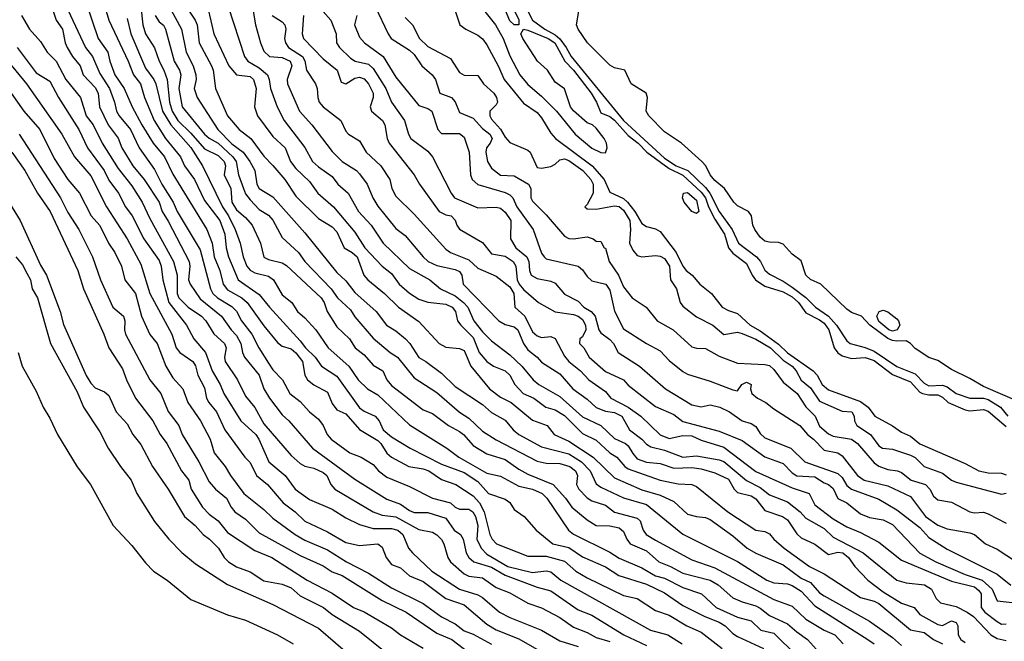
# Model space of a CAD drawing. Header units: metres. Extents: x -46681 to -43747, y -240911 to -237677.
# Tile 319 of 656: x -44749 to -44641, y -240374 to -240306. Entities that reach past the tile are written whole.
import ezdxf

# ---------------------------------------------------------------- set-up
doc = ezdxf.new("R2010")
doc.units = ezdxf.units.M
doc.layers.add('CONTOUR_INDEX', color=1, linetype='Continuous')
doc.layers.add('CONTOUR_INTER', color=3, linetype='Continuous')

msp = doc.modelspace()

# ---------------------------------------------------------------- linework, layer by layer
at = {"layer": 'CONTOUR_INDEX'}
for points, elevation in [([(-44741.63, -240304.02), (-44740.3, -240308.02), (-44739.21, -240309.52), (-44738.99, -240310.52), (-44738.44, -240312.02), (-44737.42, -240313.52), (-44736.57, -240315.52), (-44735.5, -240317.52), (-44734.23, -240319.52), (-44732.99, -240321.02), (-44732.1, -240322.92), (-44728.37, -240329.02), (-44727.78, -240330.52), (-44727.56, -240332.02), (-44726.93, -240333.52), (-44726.58, -240335.02), (-44726.1, -240335.63), (-44724.51, -240336.52), (-44723.92, -240337.02), (-44722.1, -240339.57), (-44720.6, -240341.42), (-44720.1, -240341.83), (-44719.1, -240342.13), (-44718.6, -240342.56), (-44717.84, -240343.52), (-44717.61, -240345.02), (-44717.29, -240345.52), (-44716.6, -240346.07), (-44715.1, -240346.87), (-44714.6, -240348.1), (-44714.1, -240348.83), (-44713.1, -240349.24), (-44711.6, -240350.98), (-44709.6, -240352.18), (-44709.24, -240352.52), (-44708.6, -240353.56), (-44708.08, -240354.02), (-44706.17, -240355.02), (-44704.6, -240355.3), (-44704, -240355.52), (-44702.6, -240356.47), (-44701.01, -240357.02), (-44699.1, -240358.26), (-44698.41, -240359.02), (-44697.92, -240360.02), (-44697.28, -240362.52), (-44697.02, -240363.02), (-44696.56, -240363.52), (-44693.1, -240364.89), (-44691.1, -240364.89), (-44689.1, -240365.43), (-44687.83, -240366.52), (-44686.6, -240367.28), (-44682.6, -240369.21), (-44681.1, -240369.53), (-44679.1, -240370.85), (-44677.6, -240371.36), (-44675.67, -240372.52), (-44674.1, -240373.22), (-44671.77, -240375.02)], 90), ([(-44732.73, -240304.02), (-44731.14, -240307.02), (-44730.61, -240309.52), (-44729.87, -240311.02), (-44729.57, -240312.02), (-44729.54, -240312.52), (-44729.76, -240313.52), (-44729.41, -240314.52), (-44727.16, -240318.02), (-44725.6, -240319.6), (-44724.35, -240320.52), (-44723.62, -240321.52), (-44723.08, -240322.52), (-44722.85, -240324.02), (-44722.61, -240324.52), (-44721.1, -240325.43), (-44717.6, -240329.37), (-44714.1, -240333.72), (-44713.1, -240334.65), (-44712.1, -240335.91), (-44709.77, -240338.02), (-44708.64, -240339.52), (-44707.6, -240340.12), (-44706.55, -240341.02), (-44706.06, -240341.52), (-44705.1, -240343.08), (-44704.3, -240343.52), (-44702.6, -240344.78), (-44701.1, -240346.24), (-44698.1, -240348.23), (-44697.1, -240349.12), (-44695.6, -240349.95), (-44694.71, -240351.02), (-44694.12, -240351.52), (-44691.6, -240352.88), (-44688.6, -240353.63), (-44687.23, -240354.52), (-44686.26, -240355.52), (-44685.6, -240356.94), (-44685.1, -240357.31), (-44682.6, -240358.49), (-44680.1, -240359.21), (-44676.1, -240362.48), (-44670.1, -240365.47), (-44666.88, -240367.52), (-44666.1, -240367.83), (-44664.6, -240367.91), (-44664.1, -240368.1), (-44663.1, -240368.74), (-44661.6, -240370.34), (-44655.79, -240374.02), (-44655.11, -240374.52)], 85), ([(-44721.19, -240305.52), (-44720.1, -240306.19), (-44719.8, -240306.52), (-44719.69, -240307.02), (-44719.83, -240308.02), (-44719.72, -240308.52), (-44719.38, -240309.02), (-44717.85, -240310.02), (-44717.6, -240310.47), (-44717.4, -240311.52), (-44716.42, -240313.02), (-44716.23, -240313.52), (-44716.18, -240314.52), (-44716.02, -240315.02), (-44715.58, -240315.52), (-44713.66, -240317.02), (-44713.1, -240318.2), (-44712.81, -240318.52), (-44711.6, -240319.27), (-44710.85, -240320.52), (-44709.27, -240322.02), (-44708.26, -240323.52), (-44708.05, -240324.52), (-44707.6, -240325.34), (-44705.6, -240327.32), (-44702.1, -240331.18), (-44701.6, -240331.55), (-44699.6, -240332.34), (-44698.6, -240333.24), (-44696.6, -240334.15), (-44695.1, -240335.32), (-44694.65, -240336.02), (-44694.55, -240337.52), (-44693.44, -240338.52), (-44692.6, -240340.26), (-44692.1, -240340.7), (-44691.6, -240340.88), (-44690.6, -240340.77), (-44690.1, -240340.99), (-44689.1, -240342.92), (-44688.6, -240343.52), (-44687.35, -240344.52), (-44686.41, -240345.52), (-44684.6, -240346.79), (-44684, -240347.52), (-44682.1, -240348.53), (-44680.72, -240349.52), (-44678.6, -240351.55), (-44677.6, -240351.95), (-44676.1, -240351.63), (-44675.1, -240351.66), (-44674.1, -240352.16), (-44671.6, -240352.9), (-44668.1, -240355.58), (-44664.1, -240357.37), (-44662.25, -240358.02), (-44661.6, -240359.23), (-44659.6, -240360.77), (-44658.1, -240361.68), (-44656.6, -240362.29), (-44654.6, -240363.33), (-44652.1, -240365.31), (-44646.6, -240367.63), (-44644.1, -240368.27), (-44643.6, -240368.64), (-44643.36, -240369.02), (-44643.35, -240370.52), (-44642.95, -240371.02), (-44641.6, -240372.05), (-44641.1, -240372.34), (-44640.6, -240372.3)], 80), ([(-44706.6, -240305.73), (-44705.76, -240306.52), (-44705, -240308.02), (-44704.1, -240308.92), (-44701.6, -240310.21), (-44700.6, -240311.78), (-44700.1, -240312.04), (-44698.6, -240312.1), (-44697.97, -240313.02), (-44696.86, -240314.02), (-44696.56, -240314.52), (-44696.46, -240315.02), (-44696.6, -240315.3), (-44697.3, -240316.02), (-44697.27, -240316.52), (-44697.1, -240316.87), (-44696.1, -240317.99), (-44695.6, -240318.88), (-44695.1, -240319.45), (-44693.1, -240320.29), (-44692.85, -240320.52), (-44692.1, -240322.18), (-44691.6, -240322.28), (-44690.6, -240322.07), (-44690.1, -240321.82), (-44689.6, -240321.35), (-44689.1, -240321.26), (-44688.6, -240321.44), (-44687.08, -240322.52), (-44686.2, -240323.52), (-44685.94, -240324.02), (-44685.95, -240325.02), (-44686.6, -240326.26), (-44686.85, -240326.52), (-44686.6, -240326.72), (-44685.6, -240326.79), (-44683.6, -240326.4), (-44683.1, -240326.48), (-44682.6, -240326.88), (-44681.93, -240328.02), (-44681.84, -240329.02), (-44681.94, -240330.52), (-44681.6, -240331.28), (-44681.1, -240331.88), (-44680.6, -240332), (-44679.1, -240331.85), (-44678.6, -240331.93), (-44678.1, -240332.2), (-44677.58, -240333.02), (-44677.46, -240334.52), (-44676.79, -240335.52), (-44676.38, -240337.02), (-44676.1, -240337.42), (-44674.6, -240338.59), (-44672.82, -240339.52), (-44671.6, -240340.54), (-44670.1, -240340.28), (-44669.6, -240340.43), (-44668.1, -240341.05), (-44666.49, -240342.02), (-44665.1, -240343.37), (-44664.1, -240344.02), (-44663.66, -240344.52), (-44663.1, -240345.54), (-44662.1, -240346.41), (-44661.1, -240347.85), (-44658.6, -240348.95), (-44657.56, -240349.02), (-44657.28, -240349.52), (-44657.27, -240350.02), (-44657, -240350.52), (-44655.49, -240351.52), (-44654.6, -240352.76), (-44654.19, -240353.02), (-44653.1, -240353.13), (-44651.1, -240353.81), (-44650.6, -240354.06), (-44649.6, -240355.04), (-44647.6, -240355.76), (-44646.6, -240356.52), (-44646.1, -240356.74), (-44641.1, -240358.07), (-44640.6, -240357.98)], 75), ([(-44751, -240309.52), (-44748.17, -240313.02), (-44744.29, -240318.52), (-44742.87, -240321.02), (-44741.1, -240323.11), (-44739.38, -240326.52), (-44737.1, -240330.04), (-44735.6, -240332.82), (-44734.6, -240336.02), (-44732.19, -240340.52), (-44731.71, -240342.02), (-44731.32, -240342.52), (-44729.9, -240343.52), (-44729.6, -240343.97), (-44729.33, -240345.02), (-44728.6, -240346.41), (-44728.39, -240347.52), (-44728.14, -240348.02), (-44727.3, -240349.02), (-44726.39, -240351.02), (-44724.2, -240354.02), (-44723.6, -240354.58), (-44722.91, -240356.02), (-44721.68, -240357.02), (-44719.98, -240359.02), (-44718.67, -240360.02), (-44717.6, -240361.03), (-44715.1, -240362.21), (-44713.1, -240363.38), (-44711.6, -240363.73), (-44709.57, -240363.52), (-44709.1, -240363.89), (-44708.66, -240365.02), (-44708.1, -240365.79), (-44707.1, -240366.17), (-44706.1, -240367.03), (-44704.6, -240367.66), (-44702.13, -240369.52), (-44700.1, -240370.22), (-44697.6, -240372.34), (-44696.6, -240372.99), (-44694.1, -240373.96), (-44691.1, -240375.68)], 95), ([(-44749.32, -240332.02), (-44748.6, -240332.9), (-44748.1, -240333.81), (-44747.72, -240334.52), (-44747.52, -240335.52), (-44746.94, -240336.52), (-44745.5, -240341.52), (-44742.6, -240346.85), (-44741.88, -240348.52), (-44740.1, -240351.24), (-44739.18, -240353.02), (-44737.84, -240355.02), (-44736.66, -240356.52), (-44736.04, -240358.02), (-44734.1, -240361.08), (-44732.54, -240363.02), (-44731.1, -240364.5), (-44729.6, -240365.73), (-44726.1, -240368), (-44721.1, -240370.2), (-44716.1, -240372.81), (-44712.35, -240376.02)], 100)]:
    msp.add_lwpolyline(points, dxfattribs=dict(at, elevation=elevation))
at = {"layer": 'CONTOUR_INTER'}
for points, elevation in [([(-44745.57, -240304.02), (-44744.9, -240306.02), (-44744.19, -240307.02), (-44743.92, -240308.52), (-44743.67, -240309.02), (-44743.1, -240310.01), (-44742.26, -240311.02), (-44741.92, -240312.02), (-44740.6, -240313.42), (-44740.28, -240314.02), (-44740.13, -240315.52), (-44739.2, -240317.52), (-44738.1, -240318.99), (-44737.68, -240320.02), (-44736.49, -240322.02), (-44735.22, -240323.52), (-44733.58, -240326.02), (-44733.26, -240327.02), (-44732.6, -240328.09), (-44730.31, -240332.52), (-44730.23, -240333.02), (-44730.35, -240334.52), (-44730.2, -240335.02), (-44729.1, -240336.63), (-44726.75, -240338.52), (-44725.68, -240340.02), (-44725.1, -240340.64), (-44724.62, -240341.52), (-44724.43, -240342.52), (-44724.21, -240343.02), (-44722.61, -240345.02), (-44722.1, -240346.52), (-44721.46, -240347.52), (-44720.1, -240349.38), (-44719.36, -240350.02), (-44716.77, -240353.02), (-44712.1, -240356.44), (-44708.6, -240358.63), (-44707.1, -240359.17), (-44706.1, -240359.88), (-44705.6, -240360.08), (-44704.1, -240360.1), (-44702.1, -240360.71), (-44701.19, -240362.02), (-44700.5, -240362.52), (-44700.21, -240363.02), (-44699.89, -240364.52), (-44699.6, -240365.02), (-44699.04, -240365.52), (-44697.1, -240366.09), (-44695.6, -240366.96), (-44692.1, -240368.29), (-44690.6, -240368.71), (-44687.6, -240370.77), (-44686.1, -240371.38), (-44682.58, -240373.52), (-44680.1, -240374.69)], 92), ([(-44739.69, -240304.02), (-44739.13, -240306.02), (-44736.98, -240310.52), (-44736.39, -240312.02), (-44735.64, -240313.02), (-44735.21, -240314.52), (-44734.13, -240317.02), (-44732.91, -240319.02), (-44731.26, -240321.02), (-44730.79, -240322.02), (-44729.71, -240323.52), (-44728.6, -240325.83), (-44726.93, -240328.02), (-44726.38, -240329.52), (-44726.23, -240331.02), (-44725.97, -240332.02), (-44724.93, -240334.52), (-44722.6, -240336.13), (-44721.49, -240337.52), (-44718.1, -240341.23), (-44717.52, -240342.02), (-44716.48, -240343.02), (-44715.76, -240344.02), (-44714.1, -240345.11), (-44711.6, -240348.58), (-44711.1, -240348.95), (-44709.87, -240349.52), (-44709.43, -240350.02), (-44708.98, -240351.02), (-44708.1, -240351.77), (-44706.05, -240353.02), (-44702.6, -240354.77), (-44700.1, -240355.71), (-44698.6, -240356.67), (-44697.42, -240358.02), (-44695.6, -240358.63), (-44695.1, -240358.99), (-44694.6, -240359.76), (-44693.53, -240360.52), (-44692.2, -240362.02), (-44690.37, -240363.52), (-44688.6, -240363.95), (-44687.1, -240364.94), (-44684.6, -240366.07), (-44683.11, -240367.02), (-44680.1, -240367.97), (-44678.1, -240368.93), (-44676.1, -240370.31), (-44673.7, -240371.52), (-44672.1, -240372.13), (-44671.45, -240372.52), (-44670.6, -240373.37), (-44670.1, -240373.7), (-44667.25, -240375.02)], 89), ([(-44728.38, -240304.02), (-44727.6, -240307.53), (-44725.93, -240311.02), (-44725.1, -240312.02), (-44723.6, -240312.22), (-44723.24, -240312.52), (-44722.95, -240313.52), (-44723.11, -240315.52), (-44722.78, -240316.52), (-44721.1, -240318.8), (-44719.76, -240320.02), (-44719.18, -240321.52), (-44718.6, -240322.32), (-44717.1, -240323.73), (-44716.17, -240325.02), (-44714.44, -240326.52), (-44712.1, -240329.3), (-44711, -240331.02), (-44709.09, -240333.02), (-44708.1, -240333.84), (-44707.23, -240335.02), (-44706.1, -240336.01), (-44705.1, -240336.64), (-44704.1, -240336.97), (-44702.1, -240337.21), (-44701.43, -240337.52), (-44701.06, -240338.02), (-44700.83, -240339.02), (-44700.48, -240339.52), (-44699.1, -240340.88), (-44698.45, -240342.52), (-44697.6, -240343.5), (-44696.89, -240344.02), (-44695.6, -240344.54), (-44695.08, -240345.02), (-44694.54, -240346.02), (-44693.63, -240347.02), (-44692.44, -240347.52), (-44691.14, -240348.52), (-44690.1, -240348.82), (-44689.1, -240349.44), (-44687.1, -240351.4), (-44685.6, -240352.16), (-44684.1, -240353.52), (-44683.34, -240354.02), (-44682.48, -240355.02), (-44682.1, -240355.3), (-44678.6, -240356.55), (-44676.6, -240356.95), (-44675.1, -240357.02), (-44674.6, -240357.25), (-44671.15, -240360.02), (-44668.1, -240362.02), (-44667.1, -240362.19), (-44666.6, -240362.43), (-44666.12, -240363.02), (-44664.96, -240364.02), (-44662.19, -240366.02), (-44660.6, -240366.81), (-44656.6, -240369.43), (-44655.1, -240369.81), (-44654.6, -240370.09), (-44651.1, -240372.96), (-44649.6, -240373.28), (-44648.6, -240374.04), (-44647.6, -240374.51)], 83), ([(-44743.6, -240304.89), (-44741.69, -240309.02), (-44740.92, -240310.02), (-44740.1, -240311.87), (-44739.04, -240313.52), (-44738.49, -240315.02), (-44738.26, -240316.02), (-44737.98, -240316.52), (-44736.72, -240318.02), (-44735.78, -240320.02), (-44734.1, -240322.42), (-44733.3, -240324.02), (-44732.05, -240326.02), (-44731.6, -240327.03), (-44729.1, -240331.23), (-44727.97, -240335.52), (-44727.69, -240336.02), (-44727.19, -240336.52), (-44725.6, -240337.45), (-44725.1, -240337.99), (-44724.55, -240339.02), (-44723.4, -240340.52), (-44722.66, -240342.02), (-44721.6, -240343.69), (-44721.1, -240344.41), (-44720.06, -240345.52), (-44719.23, -240347.02), (-44718.1, -240347.91), (-44717.1, -240349.02), (-44716.1, -240349.84), (-44715.58, -240350.52), (-44715.14, -240351.52), (-44714.72, -240352.02), (-44712.65, -240353.52), (-44711.42, -240354.02), (-44710.1, -240354.8), (-44709.51, -240355.52), (-44708.6, -240356.21), (-44706.1, -240357.24), (-44703.6, -240358.51), (-44701.6, -240359.02), (-44701.1, -240359.51), (-44700.6, -240359.73), (-44699.6, -240359.72), (-44699.16, -240360.02), (-44698.87, -240360.52), (-44698.62, -240361.52), (-44698.72, -240363.02), (-44698.25, -240364.02), (-44697.6, -240364.67), (-44695.3, -240366.02), (-44692.6, -240366.68), (-44691.1, -240366.49), (-44690.6, -240366.61), (-44689.49, -240367.52), (-44679.64, -240373.02), (-44677.73, -240373.52), (-44676.19, -240374.52)], 91), ([(-44735.59, -240304.52), (-44735.38, -240306.52), (-44735.1, -240307.52), (-44734.1, -240309.06), (-44733.6, -240310.52), (-44733.06, -240311.52), (-44732.71, -240312.52), (-44732.46, -240315.02), (-44732.17, -240316.02), (-44731.53, -240317.02), (-44730.1, -240318.41), (-44728.6, -240320.15), (-44727.1, -240320.88), (-44726.45, -240321.52), (-44726.32, -240322.02), (-44726.45, -240323.02), (-44725.72, -240324.52), (-44725.62, -240326.02), (-44725.1, -240326.86), (-44724.1, -240327.69), (-44723.38, -240328.52), (-44722.47, -240330.52), (-44722.1, -240332.05), (-44721.6, -240332.3), (-44720.1, -240332.68), (-44719.6, -240332.95), (-44715.79, -240336.52), (-44715.48, -240337.02), (-44715.16, -240338.02), (-44714.1, -240339.68), (-44712.71, -240341.02), (-44712.08, -240342.02), (-44711.1, -240342.79), (-44710.1, -240343.91), (-44709.03, -240344.52), (-44708.61, -240345.52), (-44708.1, -240346.15), (-44704.6, -240348.83), (-44703.6, -240349.22), (-44701.84, -240350.52), (-44700.6, -240351.21), (-44700.17, -240351.52), (-44699.1, -240352.73), (-44697.6, -240353.64), (-44695.6, -240354.28), (-44694.1, -240355.34), (-44693.1, -240355.88), (-44690.35, -240357.02), (-44688.98, -240358.52), (-44688.29, -240359.52), (-44686.6, -240360.9), (-44685.6, -240361.52), (-44684.1, -240361.55), (-44683.1, -240361.77), (-44682.6, -240362.17), (-44682.23, -240363.02), (-44681.87, -240363.52), (-44680.1, -240364.3), (-44678.75, -240365.52), (-44677.44, -240366.02), (-44676.1, -240366.76), (-44673.1, -240367.53), (-44672.21, -240368.02), (-44670.6, -240369.47), (-44669.6, -240369.91), (-44668.1, -240370.33), (-44667.6, -240370.58), (-44666.6, -240371.42), (-44664.6, -240372.3), (-44663.6, -240373.2), (-44662.42, -240374.02), (-44661.1, -240375.51)], 87), ([(-44730.31, -240305.02), (-44729.62, -240306.02), (-44729.43, -240306.52), (-44729.19, -240308.52), (-44727.85, -240311.02), (-44727.67, -240311.52), (-44727.39, -240313.52), (-44726.1, -240316.54), (-44724.79, -240318.02), (-44723.54, -240319.02), (-44722.1, -240320.97), (-44721.1, -240321.96), (-44719.8, -240323.52), (-44718.6, -240325.34), (-44716.1, -240327.81), (-44714.6, -240328.72), (-44714.1, -240329.25), (-44713.28, -240331.02), (-44712.39, -240331.52), (-44711.85, -240332.02), (-44711.12, -240334.02), (-44710.68, -240334.52), (-44708.86, -240336.02), (-44707.33, -240337.52), (-44705.1, -240339.12), (-44702.85, -240341.52), (-44702.1, -240341.92), (-44700.6, -240342.09), (-44700.1, -240342.29), (-44699.38, -240344.02), (-44697.34, -240346.52), (-44696.1, -240347.41), (-44694.94, -240348.02), (-44692.6, -240349.94), (-44691.01, -240350.52), (-44690.21, -240351.52), (-44688.6, -240352.26), (-44685.95, -240354.02), (-44683.6, -240356.29), (-44680.6, -240357.61), (-44678.6, -240358.19), (-44677.1, -240358.88), (-44675.6, -240360.27), (-44674.6, -240360.54), (-44673.6, -240360.63), (-44673.1, -240360.85), (-44670.6, -240362.64), (-44669.04, -240364.02), (-44668.1, -240364.56), (-44665.1, -240365.82), (-44663.1, -240367.31), (-44662.1, -240367.77), (-44661.1, -240368.9), (-44660.6, -240369.26), (-44655.6, -240372.04), (-44653.1, -240373.82), (-44652.1, -240374.68)], 84), ([(-44726, -240304.52), (-44724.21, -240310.02), (-44723.86, -240310.52), (-44722.6, -240311.26), (-44721.69, -240312.02), (-44721.5, -240312.52), (-44721.37, -240313.52), (-44720.62, -240315.52), (-44719.87, -240317.02), (-44717.6, -240320), (-44716.74, -240321.52), (-44716.1, -240322.14), (-44714.6, -240323.19), (-44713.99, -240324.02), (-44712.84, -240325.02), (-44711.71, -240327.02), (-44710.32, -240328.52), (-44709, -240330.52), (-44706.1, -240333.29), (-44703.86, -240334.52), (-44702.71, -240335.52), (-44701.1, -240336.3), (-44700.19, -240337.02), (-44699.71, -240337.52), (-44699.03, -240339.02), (-44698.1, -240340.25), (-44697.1, -240341.24), (-44695.1, -240342.77), (-44693.78, -240344.02), (-44692.54, -240345.52), (-44691.92, -240346.02), (-44689.6, -240347.36), (-44687.1, -240349.6), (-44685.1, -240350.53), (-44683.6, -240351.97), (-44682.4, -240352.52), (-44682.1, -240352.75), (-44681.6, -240353.61), (-44681.1, -240354.18), (-44680.1, -240354.55), (-44678.6, -240354.69), (-44677.1, -240355.21), (-44675.1, -240355.15), (-44674.1, -240355.28), (-44672.6, -240355.73), (-44671.1, -240356.42), (-44670.46, -240357.52), (-44670.1, -240357.89), (-44668.6, -240358.25), (-44668.1, -240358.58), (-44667.1, -240359.87), (-44665.15, -240360.52), (-44664.6, -240360.89), (-44663.6, -240362.42), (-44663.1, -240362.86), (-44661.6, -240363.55), (-44660.1, -240364.71), (-44659.1, -240364.45), (-44658.52, -240364.52), (-44657.92, -240365.02), (-44657.23, -240366.02), (-44655.8, -240367.52), (-44654.1, -240368.81), (-44652.1, -240370.03), (-44650.7, -240370.52), (-44650.1, -240371.28), (-44648.1, -240372.4), (-44647.6, -240372.51), (-44646.6, -240372), (-44646.1, -240372.17), (-44645.91, -240372.52), (-44645.86, -240373.52), (-44645.58, -240374.02), (-44645.1, -240374.37)], 82), ([(-44723.27, -240305.02), (-44723, -240306.52), (-44722.47, -240308.52), (-44722.1, -240309.41), (-44721.48, -240310.02), (-44720.1, -240310.12), (-44719.21, -240310.52), (-44719.04, -240311.02), (-44719.53, -240312.52), (-44719.5, -240313.02), (-44718.17, -240316.02), (-44716.83, -240317.52), (-44714.6, -240320.45), (-44713.5, -240321.52), (-44711.92, -240322.52), (-44711.6, -240322.9), (-44710.76, -240324.02), (-44710.14, -240325.52), (-44709.6, -240326.45), (-44707.6, -240328.91), (-44706.6, -240329.66), (-44704.61, -240332.02), (-44704.05, -240332.52), (-44703.1, -240332.97), (-44701.1, -240333.39), (-44700.6, -240333.63), (-44700.36, -240334.02), (-44700.2, -240335.02), (-44696.31, -240339.02), (-44695.6, -240339.44), (-44694.6, -240339.71), (-44694.2, -240340.02), (-44693.58, -240341.52), (-44693.1, -240342.23), (-44692.09, -240343.02), (-44691.6, -240343.57), (-44689.6, -240344.87), (-44688.18, -240346.52), (-44686.6, -240347.65), (-44685.6, -240348.54), (-44684.6, -240348.95), (-44683.6, -240349.1), (-44682.8, -240349.52), (-44681.94, -240351.02), (-44680.6, -240352.02), (-44680.1, -240352.58), (-44679.6, -240352.86), (-44678.1, -240353.24), (-44676.1, -240354.02), (-44674.6, -240353.85), (-44672.1, -240354.3), (-44671.6, -240354.5), (-44669.1, -240356.59), (-44667.6, -240357.35), (-44666.6, -240358.14), (-44664.6, -240358.9), (-44663.23, -240360.02), (-44662.6, -240360.7), (-44660.6, -240361.86), (-44659.6, -240362.79), (-44656.29, -240364.52), (-44652.6, -240367.51), (-44651.6, -240367.81), (-44649.56, -240368.02), (-44648.8, -240368.52), (-44648.28, -240369.52), (-44647.8, -240370.02), (-44646.1, -240370.4), (-44644.89, -240371.02), (-44644.2, -240371.52), (-44642.29, -240373.52), (-44641.6, -240373.94), (-44640.6, -240374.16)], 81), ([(-44715.6, -240305.05), (-44714.76, -240306.02), (-44714.15, -240307.52), (-44714.11, -240308.52), (-44713.79, -240309.02), (-44712.6, -240310.2), (-44712.06, -240310.52), (-44710.6, -240310.86), (-44710.1, -240311.34), (-44708.69, -240313.52), (-44708.08, -240315.02), (-44706.64, -240317.02), (-44706.22, -240318.52), (-44705.96, -240319.02), (-44704.1, -240320.41), (-44703.59, -240321.02), (-44701.55, -240325.02), (-44701.16, -240325.52), (-44698.6, -240326.63), (-44696.6, -240326.55), (-44696.1, -240326.66), (-44695.6, -240327.1), (-44694.97, -240328.02), (-44695.02, -240330.02), (-44694.44, -240331.02), (-44693.24, -240332.02), (-44693.01, -240332.52), (-44692.95, -240333.52), (-44692.76, -240334.02), (-44692.1, -240334.39), (-44690.6, -240334.67), (-44690.1, -240334.9), (-44689.1, -240336.12), (-44687.6, -240336.86), (-44686.96, -240337.52), (-44686.18, -240338.02), (-44685.73, -240338.52), (-44685.31, -240340.02), (-44685.1, -240340.37), (-44684.1, -240341.08), (-44683.7, -240341.52), (-44683.21, -240342.52), (-44680.86, -240344.02), (-44678.01, -240346.52), (-44675.1, -240348.28), (-44674.1, -240348.47), (-44673.1, -240348.27), (-44672.04, -240348.52), (-44670.99, -240349.02), (-44669.6, -240350.02), (-44668.6, -240350.32), (-44668.1, -240350.65), (-44667.6, -240351.4), (-44667.1, -240351.9), (-44664.23, -240353.02), (-44662.69, -240354.52), (-44659.1, -240355.8), (-44658.6, -240356.26), (-44658.1, -240357.12), (-44657.6, -240357.51), (-44654.6, -240358.63), (-44652.6, -240359.79), (-44650.1, -240361.72), (-44649.1, -240362.84), (-44647.1, -240364.12), (-44641.6, -240366.86), (-44640.1, -240368.08)], 78), ([(-44709.86, -240304.52), (-44708.46, -240307.52), (-44708.11, -240308.02), (-44706.1, -240309.31), (-44705.6, -240309.8), (-44704.77, -240311.02), (-44703.63, -240312.02), (-44703.25, -240312.52), (-44702.76, -240314.02), (-44701.51, -240314.52), (-44701.1, -240315), (-44700.6, -240316.14), (-44699.1, -240316.77), (-44698.1, -240317.92), (-44697.28, -240318.52), (-44697.03, -240319.02), (-44697.24, -240319.52), (-44697.65, -240320.02), (-44697.72, -240320.52), (-44697.54, -240321.52), (-44697.1, -240322.26), (-44696.1, -240323.05), (-44694.6, -240323.1), (-44693.05, -240324.02), (-44692.8, -240324.52), (-44692.78, -240325.52), (-44692.6, -240325.91), (-44691.1, -240327.41), (-44689.1, -240329.74), (-44688.6, -240329.98), (-44688.1, -240330.02), (-44686.6, -240329.82), (-44685.94, -240330.02), (-44685.6, -240330.27), (-44685.1, -240330.31), (-44684.72, -240331.02), (-44684.6, -240331.05), (-44684.2, -240332.52), (-44683.18, -240334.02), (-44682.6, -240335.3), (-44681.66, -240336.52), (-44680.13, -240337.52), (-44678.92, -240339.02), (-44677.17, -240340.02), (-44675.1, -240341.88), (-44674.6, -240342.04), (-44673.6, -240342.07), (-44672.1, -240342.92), (-44670.1, -240343.7), (-44667.1, -240343.84), (-44666.6, -240343.96), (-44666.1, -240344.38), (-44665.1, -240345.79), (-44663.55, -240347.02), (-44662.6, -240348.5), (-44661.56, -240349.52), (-44661.1, -240350.6), (-44660.1, -240351.46), (-44659.6, -240351.71), (-44657.6, -240352.04), (-44656.93, -240352.52), (-44655.1, -240354.63), (-44654.6, -240355.01), (-44653.6, -240355.36), (-44652.55, -240355.52), (-44652.1, -240355.7), (-44651.04, -240356.52), (-44649.46, -240357.02), (-44648.99, -240357.52), (-44648.6, -240358.31), (-44648.1, -240358.71), (-44646.6, -240358.96), (-44644.6, -240360.01), (-44644.1, -240360.13), (-44643.1, -240360.07), (-44642.6, -240360.22), (-44640.6, -240361.25)], 76), ([(-44701.1, -240304.98), (-44700.57, -240306.52), (-44699.93, -240307.02), (-44698.6, -240307.66), (-44698.1, -240308.05), (-44697.6, -240308.74), (-44696.38, -240311.02), (-44695.72, -240312.52), (-44693.6, -240315.14), (-44692.1, -240316.15), (-44691.6, -240316.76), (-44690.6, -240318.43), (-44690.08, -240319.02), (-44686.04, -240322.02), (-44684.74, -240323.52), (-44684.1, -240324.9), (-44682.6, -240325.6), (-44682.17, -240326.02), (-44681.37, -240327.02), (-44680.6, -240328.35), (-44680.1, -240328.68), (-44679.1, -240328.93), (-44678.6, -240329.21), (-44676.84, -240331.52), (-44676.1, -240333.02), (-44675.72, -240333.52), (-44675.09, -240334.02), (-44674.24, -240335.02), (-44672.96, -240336.02), (-44671.79, -240337.52), (-44671.1, -240337.92), (-44670.1, -240338.25), (-44668.71, -240339.52), (-44667.6, -240340.13), (-44665.6, -240341.6), (-44664.6, -240342.57), (-44661.81, -240344.52), (-44661.35, -240345.02), (-44660.81, -240346.02), (-44660.1, -240346.63), (-44656.6, -240347.88), (-44655.75, -240348.52), (-44655.03, -240349.52), (-44653.1, -240350.56), (-44652.1, -240351.27), (-44651.1, -240351.72), (-44650.1, -240352.55), (-44645.1, -240354.7), (-44643.6, -240355.5), (-44642.6, -240355.74), (-44641.1, -240355.77), (-44640.6, -240355.95)], 74), ([(-44698.28, -240304.52), (-44696.67, -240306.52), (-44695.81, -240308.02), (-44695.1, -240309.95), (-44694, -240312.02), (-44693.1, -240313.08), (-44691.6, -240314.36), (-44689.96, -240316.02), (-44687.91, -240318.52), (-44686.1, -240320.07), (-44685.1, -240320.54), (-44684.6, -240320.58), (-44684.39, -240320.02), (-44684.47, -240319.52), (-44684.72, -240319.02), (-44685.6, -240317.87), (-44686, -240317.52), (-44686.6, -240317.3), (-44688.1, -240315.98), (-44688.44, -240315.52), (-44689.1, -240313.55), (-44690.1, -240312.84), (-44690.94, -240311.52), (-44692.07, -240310.52), (-44693.68, -240308.02), (-44693.89, -240307.52), (-44693.6, -240307.02), (-44693.1, -240307.13), (-44690.88, -240308.02), (-44690.17, -240308.52), (-44689.07, -240310.52), (-44688.1, -240311.49), (-44686.17, -240314.02), (-44685.56, -240315.02), (-44685.1, -240316.19), (-44684.1, -240316.61), (-44683.6, -240316.98), (-44682.1, -240318.7), (-44681, -240319.52), (-44680.06, -240320.52), (-44677.6, -240322.32), (-44676.1, -240323.05), (-44674.1, -240324.92), (-44673.61, -240325.52), (-44673.27, -240326.52), (-44672.6, -240327.86), (-44671.54, -240329.52), (-44671.07, -240331.02), (-44670.6, -240331.59), (-44669.1, -240332.74), (-44668.5, -240334.02), (-44668.12, -240334.52), (-44667.1, -240335.24), (-44665.1, -240335.87), (-44664.1, -240336.39), (-44663.4, -240337.02), (-44662.6, -240338.16), (-44661.1, -240338.92), (-44660.6, -240339.31), (-44660.08, -240340.02), (-44659.5, -240342.02), (-44659.1, -240342.54), (-44658.6, -240342.89), (-44657.6, -240343.19), (-44656.1, -240343.08), (-44655.1, -240343.38), (-44653.1, -240344.94), (-44651.1, -240345.73), (-44650.1, -240346.86), (-44649.78, -240347.02), (-44649.1, -240347.18), (-44648.1, -240347.16), (-44647.6, -240347.41), (-44646.96, -240348.02), (-44645.1, -240348.83), (-44644.6, -240348.91), (-44643.1, -240348.77), (-44642.6, -240348.97), (-44640.6, -240350.66)], 73), ([(-44695.76, -240304.52), (-44695.1, -240304.24), (-44694.83, -240304.52), (-44694.1, -240305.95), (-44694.1, -240306.53), (-44694.6, -240306.54), (-44695.1, -240306.07), (-44695.76, -240304.52)], 73), ([(-44693.11, -240305.02), (-44692.61, -240306.02), (-44691.24, -240307.02), (-44690.1, -240307.62), (-44689.6, -240308.08), (-44688.89, -240309.02), (-44688.37, -240310.02), (-44682.6, -240317.03), (-44678.1, -240321.16), (-44676.82, -240322.02), (-44675.54, -240322.52), (-44673.6, -240324.41), (-44673.14, -240325.02), (-44672.1, -240327.03), (-44670.67, -240329.02), (-44670, -240330.52), (-44668.01, -240332.02), (-44667.58, -240332.52), (-44667.1, -240333.46), (-44666.6, -240333.93), (-44665.1, -240334.68), (-44664.1, -240335.34), (-44662.6, -240336.49), (-44661.53, -240337.52), (-44660.1, -240338.54), (-44659.23, -240339.52), (-44658.1, -240341.22), (-44657.73, -240341.52), (-44656.1, -240341.96), (-44655.1, -240342.38), (-44652.6, -240344.06), (-44650.6, -240344.87), (-44649.6, -240345.89), (-44649.1, -240346.16), (-44647.6, -240346.09), (-44647.1, -240346.27), (-44646.1, -240347.03), (-44644.6, -240347.53), (-44643.1, -240347.54), (-44642.6, -240347.68), (-44641.21, -240348.52), (-44640.44, -240349.52)], 72), ([(-44639.1, -240347.98), (-44643.1, -240346.26), (-44644.6, -240345.36), (-44646.6, -240344.37), (-44648.1, -240343.4), (-44649.1, -240343.08), (-44650.6, -240342.07), (-44651.1, -240341.53), (-44651.6, -240341.22), (-44652.6, -240341.28), (-44653.1, -240341.21), (-44653.6, -240340.96), (-44655.58, -240339.52), (-44656.5, -240338.52), (-44657.6, -240338.13), (-44658.1, -240337.74), (-44660.95, -240335.02), (-44662.1, -240334.49), (-44662.59, -240334.02), (-44663.1, -240332.43), (-44664.1, -240331.71), (-44665.1, -240330.63), (-44665.6, -240330.43), (-44666.6, -240330.41), (-44667.1, -240330.28), (-44667.6, -240329.86), (-44668.2, -240329.02), (-44668.42, -240328.52), (-44668.57, -240327.52), (-44668.88, -240327.02), (-44670.1, -240326.39), (-44670.51, -240326.02), (-44671.54, -240324.52), (-44672.6, -240323.61), (-44673.09, -240323.02), (-44673.58, -240322.02), (-44674, -240321.52), (-44676.24, -240319.52), (-44678.1, -240318.29), (-44679.84, -240316.52), (-44680.13, -240316.02), (-44679.98, -240314.52), (-44680.13, -240314.02), (-44681.79, -240313.02), (-44682.46, -240311.52), (-44683.6, -240311.25), (-44684.1, -240310.97), (-44686.56, -240308.52), (-44687.58, -240307.02), (-44687.79, -240306.52), (-44687.52, -240305.02)], 72), ([(-44748.7, -240305.52), (-44747.82, -240307.02), (-44746.6, -240308.37), (-44745.88, -240309.52), (-44744.9, -240310.52), (-44743.85, -240312.52), (-44742.22, -240314.52), (-44741.6, -240316.52), (-44740.85, -240317.52), (-44739.84, -240319.52), (-44738.1, -240322.31), (-44736.6, -240324.21), (-44735.44, -240326.02), (-44734.6, -240327.81), (-44732.01, -240332.52), (-44731.63, -240334.02), (-44731.61, -240336.02), (-44731.43, -240336.52), (-44730.4, -240337.52), (-44728.95, -240338.52), (-44728.47, -240339.02), (-44727.6, -240340.46), (-44726.43, -240341.52), (-44726.25, -240342.02), (-44726.41, -240343.02), (-44726.33, -240343.52), (-44725, -240345.52), (-44724.1, -240347.31), (-44723.1, -240348.57), (-44722.1, -240350.34), (-44719.1, -240353.83), (-44718.1, -240354.72), (-44717.6, -240355), (-44716.6, -240355.23), (-44715.6, -240355.7), (-44715.18, -240356.02), (-44714.74, -240357.02), (-44714.32, -240357.52), (-44710.1, -240360), (-44709.1, -240360.39), (-44707.6, -240360.58), (-44705.1, -240361.94), (-44703.6, -240362.25), (-44703.1, -240362.55), (-44702.6, -240363.06), (-44702.34, -240363.52), (-44701.89, -240365.02), (-44701.6, -240365.49), (-44700.1, -240366.82), (-44699.6, -240367.08), (-44698.1, -240367.27), (-44696.6, -240368.32), (-44695.1, -240368.93), (-44693.1, -240370.04), (-44691.6, -240370.55), (-44689.6, -240371.62), (-44688.1, -240372.7), (-44686.6, -240373.28), (-44685.6, -240373.81), (-44684.1, -240374.25)], 93), ([(-44737.1, -240305.85), (-44736.69, -240307.52), (-44735.1, -240311.3), (-44734.16, -240312.52), (-44733.95, -240313.02), (-44733.23, -240316.02), (-44732.32, -240317.52), (-44730.1, -240320.01), (-44728.82, -240322.02), (-44726.63, -240326.52), (-44725.97, -240327.52), (-44725.25, -240329.02), (-44724.7, -240330.52), (-44724.36, -240332.02), (-44723.95, -240333.02), (-44723.6, -240333.49), (-44723.1, -240333.77), (-44721.6, -240334.12), (-44721.04, -240334.52), (-44720.1, -240336.2), (-44719.03, -240337.02), (-44718.39, -240338.02), (-44717.6, -240338.7), (-44716.39, -240340.02), (-44715.03, -240342.02), (-44712.75, -240344.02), (-44711.75, -240345.52), (-44710.71, -240346.52), (-44709.6, -240347.18), (-44706.1, -240350.47), (-44702, -240353.02), (-44700.68, -240354.02), (-44697.6, -240355.76), (-44696.1, -240356.09), (-44694.1, -240357.19), (-44692.6, -240357.52), (-44691.53, -240358.02), (-44691.03, -240358.52), (-44688.64, -240362.02), (-44688.1, -240362.46), (-44684.1, -240364.46), (-44683.1, -240365.1), (-44680.6, -240366.17), (-44679.1, -240367.03), (-44678.1, -240367.31), (-44676.1, -240368.31), (-44674.06, -240369.02), (-44672.45, -240370.52), (-44670.1, -240371.57), (-44668.6, -240371.98), (-44667.55, -240373.02), (-44666.1, -240373.36), (-44663.6, -240375.85)], 88), ([(-44734.01, -240305.52), (-44733.6, -240306.2), (-44733.1, -240306.56), (-44732.88, -240307.02), (-44731.95, -240310.52), (-44731.36, -240311.52), (-44731.2, -240312.02), (-44731.42, -240313.52), (-44731.05, -240315.52), (-44728.6, -240318.55), (-44728.1, -240318.98), (-44727.1, -240319.54), (-44725.51, -240321.02), (-44725.15, -240321.52), (-44724.89, -240323.02), (-44724.33, -240324.52), (-44724.1, -240325.08), (-44723.6, -240325.75), (-44722.6, -240326.82), (-44721.6, -240327.45), (-44721.1, -240327.97), (-44720.1, -240329.87), (-44718.29, -240331.52), (-44717.59, -240332.52), (-44714.69, -240335.52), (-44714.01, -240336.52), (-44712.6, -240337.83), (-44712.1, -240338.61), (-44710.1, -240340.93), (-44708.24, -240342.52), (-44707.42, -240343.02), (-44705.6, -240345.3), (-44703.1, -240346.91), (-44700.6, -240349.08), (-44699.6, -240349.71), (-44698.1, -240351.17), (-44696.6, -240352.11), (-44692.1, -240354.45), (-44691.1, -240354.67), (-44689.6, -240354.7), (-44688.5, -240355.02), (-44687.87, -240355.52), (-44687.68, -240356.02), (-44687.79, -240357.02), (-44687.52, -240357.52), (-44686.6, -240358.48), (-44686.1, -240358.8), (-44684.6, -240359.29), (-44683.6, -240360.04), (-44681.1, -240360.7), (-44680.8, -240361.02), (-44680.46, -240362.02), (-44680.13, -240362.52), (-44679.1, -240363.14), (-44675.1, -240365.3), (-44672.6, -240366.17), (-44666.1, -240369.65), (-44664.1, -240370.38), (-44662.6, -240371.82), (-44660.6, -240373.02), (-44659.41, -240373.52), (-44658.5, -240374.52)], 86), ([(-44717.76, -240305.52), (-44717.88, -240307.52), (-44717.75, -240308.02), (-44715.6, -240310.26), (-44714.04, -240311.52), (-44713.6, -240312.81), (-44713.1, -240313.02), (-44712.1, -240312.4), (-44711.6, -240312.29), (-44711.1, -240312.47), (-44710.6, -240312.99), (-44710.08, -240314.02), (-44710.08, -240314.52), (-44710.44, -240315.52), (-44710.29, -240316.02), (-44709.08, -240317.02), (-44708.81, -240317.52), (-44708.55, -240319.02), (-44708.34, -240319.52), (-44705.6, -240323), (-44705, -240324.02), (-44702.84, -240327.02), (-44702.1, -240327.4), (-44701.53, -240327.52), (-44701.1, -240327.98), (-44700.92, -240328.52), (-44700.6, -240328.97), (-44698.1, -240330.43), (-44697.1, -240331.69), (-44695.6, -240331.92), (-44694.72, -240332.52), (-44694.45, -240333.02), (-44694.28, -240334.52), (-44694.07, -240335.02), (-44693.6, -240335.61), (-44691.96, -240337.02), (-44690.1, -240338.04), (-44688.1, -240338.34), (-44687.6, -240338.51), (-44687.1, -240338.88), (-44686.78, -240339.52), (-44686.76, -240340.02), (-44687.1, -240340.79), (-44687.39, -240341.02), (-44687.44, -240341.52), (-44686.96, -240342.02), (-44686.37, -240343.02), (-44684.6, -240344.61), (-44682.62, -240345.52), (-44682.1, -240346.11), (-44679.1, -240348.43), (-44677.1, -240349.31), (-44676.1, -240350.1), (-44672.1, -240351.15), (-44669.6, -240352.19), (-44667.1, -240353.99), (-44665.1, -240354.7), (-44664.1, -240355.72), (-44663.6, -240356.06), (-44661.6, -240356.16), (-44660.6, -240356.83), (-44660.1, -240357.02), (-44659.6, -240357.46), (-44659.1, -240358.54), (-44658.1, -240359.03), (-44656.6, -240360.24), (-44655.6, -240360.65), (-44654.1, -240360.89), (-44653.1, -240361.41), (-44650.1, -240364.55), (-44648.33, -240365.52), (-44645.1, -240366.89), (-44643.24, -240367.52), (-44642.14, -240368.52), (-44641.6, -240369.79), (-44639.6, -240370.01)], 79), ([(-44711.9, -240305.52), (-44712.13, -240306.52), (-44711.6, -240307.9), (-44711.05, -240308.52), (-44709, -240310.02), (-44707.6, -240312.27), (-44705.1, -240315.38), (-44704.1, -240315.73), (-44703.67, -240316.02), (-44702.98, -240318.02), (-44702.6, -240318.46), (-44700.6, -240318.45), (-44700.1, -240318.85), (-44699.54, -240320.52), (-44699.4, -240323.02), (-44699.24, -240323.52), (-44698.6, -240324.07), (-44695.6, -240324.96), (-44695.1, -240325.19), (-44694.75, -240325.52), (-44694.31, -240326.52), (-44692.54, -240329.02), (-44691.6, -240331.62), (-44691.34, -240332.02), (-44691.1, -240332.23), (-44687.6, -240333.02), (-44687.1, -240333.42), (-44686.6, -240334.17), (-44686.1, -240334.65), (-44684.57, -240335.02), (-44684.1, -240335.66), (-44683.6, -240337.97), (-44682.6, -240339.91), (-44680.1, -240341.54), (-44678.6, -240342.32), (-44677.6, -240343.41), (-44676.1, -240344.62), (-44675.6, -240344.91), (-44673.1, -240345.65), (-44670.6, -240346.63), (-44670.1, -240346.72), (-44669.63, -240346.02), (-44669.1, -240345.79), (-44668.61, -240346.02), (-44668.67, -240346.52), (-44668.51, -240347.02), (-44667.92, -240347.52), (-44666.99, -240348.02), (-44666.1, -240348.71), (-44663.24, -240350.52), (-44662.43, -240351.52), (-44661.74, -240352.02), (-44660.6, -240353.25), (-44659.1, -240353.52), (-44658.6, -240353.87), (-44656.93, -240356.02), (-44656.18, -240356.52), (-44653.6, -240357.16), (-44651.1, -240358.35), (-44649.45, -240360.52), (-44648.1, -240361.49), (-44647.1, -240361.87), (-44644.6, -240362.31), (-44644.1, -240362.49), (-44642.88, -240363.52), (-44641.6, -240364.13), (-44639.48, -240365.52)], 77), ([(-44749.17, -240309.02), (-44747.1, -240311.79), (-44745.6, -240312.73), (-44744.65, -240314.52), (-44742.39, -240318.02), (-44741.44, -240320.02), (-44739.61, -240322.52), (-44739.1, -240323.58), (-44738.07, -240325.02), (-44737.27, -240326.52), (-44736.57, -240327.52), (-44735.27, -240330.02), (-44733.6, -240332.42), (-44733.36, -240333.02), (-44733.19, -240334.52), (-44732.51, -240337.02), (-44730.6, -240339.52), (-44729.8, -240341.02), (-44728.49, -240342.52), (-44727.77, -240344.52), (-44726.9, -240346.02), (-44726.48, -240347.02), (-44724.63, -240350.02), (-44722.99, -240351.52), (-44722.65, -240352.02), (-44721.56, -240354.52), (-44719.76, -240356.02), (-44718.66, -240357.52), (-44717.1, -240358.65), (-44714.6, -240359.73), (-44713.1, -240360.69), (-44711.6, -240361.41), (-44710.1, -240361.85), (-44708.1, -240361.85), (-44707.39, -240362.02), (-44706.84, -240362.52), (-44706.22, -240364.02), (-44705.79, -240364.52), (-44703.64, -240366.52), (-44700.6, -240368.51), (-44698.6, -240369.13), (-44698.1, -240369.41), (-44696.23, -240371.02), (-44695.1, -240371.63), (-44691.6, -240373.01), (-44689.6, -240374.17), (-44687.6, -240374.82)], 94), ([(-44749.82, -240314.02), (-44748.43, -240316.02), (-44746.67, -240318.02), (-44745.1, -240321.22), (-44743.6, -240323.52), (-44742.32, -240325.02), (-44741.04, -240327.52), (-44740.1, -240328.57), (-44739.16, -240330.52), (-44738.46, -240331.52), (-44737.73, -240333.02), (-44737.34, -240334.52), (-44736.19, -240336.02), (-44735.51, -240338.52), (-44734.6, -240340.53), (-44733.79, -240341.52), (-44732.85, -240344.02), (-44732.1, -240345.29), (-44730.99, -240346.52), (-44730.45, -240348.02), (-44729.05, -240350.02), (-44728, -240352.02), (-44727.56, -240353.52), (-44726.33, -240355.02), (-44725.76, -240356.02), (-44724.28, -240358.02), (-44722.1, -240359.75), (-44721.1, -240360.72), (-44718.65, -240362.52), (-44717.6, -240363.13), (-44715.1, -240364.19), (-44713.04, -240365.52), (-44710.6, -240366.74), (-44708.1, -240368.38), (-44704.6, -240370.08), (-44702.6, -240371.54), (-44701.1, -240372.31), (-44700.1, -240373.1), (-44699.1, -240373.44), (-44697.1, -240374.55)], 96), ([(-44748.96, -240318.52), (-44744.41, -240325.52), (-44743.6, -240327.15), (-44742.4, -240329.02), (-44740.92, -240332.02), (-44740.02, -240334.52), (-44738.69, -240337.52), (-44737.51, -240338.52), (-44737.36, -240339.02), (-44737.4, -240340.02), (-44737.27, -240340.52), (-44734.6, -240345.53), (-44733.39, -240347.02), (-44732.6, -240348.99), (-44731.43, -240350.52), (-44731.05, -240351.52), (-44729.24, -240354.52), (-44728.1, -240356.72), (-44727.4, -240357.52), (-44726.2, -240358.52), (-44725.68, -240359.52), (-44725.27, -240360.02), (-44724.1, -240360.82), (-44722.6, -240362.34), (-44718.1, -240364.83), (-44715.6, -240365.94), (-44714.6, -240366.62), (-44713.5, -240367.02), (-44709.1, -240369.77), (-44706.47, -240371.02), (-44703.1, -240373.35), (-44701.45, -240374.02), (-44699.6, -240375.47)], 97), ([(-44749.77, -240320.52), (-44748.32, -240322.52), (-44746.96, -240325.02), (-44745.55, -240327.02), (-44742.53, -240333.52), (-44741.88, -240335.52), (-44739.65, -240340.52), (-44739.11, -240342.02), (-44737.6, -240344.32), (-44737.19, -240345.52), (-44736.19, -240347.52), (-44734.27, -240350.02), (-44733.47, -240351.52), (-44732.75, -240352.52), (-44731.13, -240355.52), (-44730.33, -240356.52), (-44730.09, -240357.52), (-44728.84, -240359.52), (-44728.1, -240360.28), (-44727.1, -240361.02), (-44726.1, -240362.28), (-44723.1, -240364.28), (-44721.22, -240365.02), (-44717.34, -240367.52), (-44714.6, -240368.96), (-44712.27, -240370.52), (-44711.1, -240371), (-44708.1, -240372.75), (-44707.11, -240373.52), (-44704.6, -240375)], 98), ([(-44751.33, -240324.02), (-44748.84, -240328.02), (-44746.6, -240332.94), (-44745.95, -240334.02), (-44744.45, -240338.02), (-44744.1, -240339.43), (-44741.6, -240345.06), (-44741.1, -240345.88), (-44740.6, -240346.41), (-44739.6, -240346.82), (-44739.1, -240347.25), (-44738.32, -240349.02), (-44737.1, -240350.34), (-44736.47, -240351.52), (-44735.6, -240352.62), (-44734.33, -240355.02), (-44732.61, -240357.52), (-44730.8, -240360.52), (-44729.62, -240361.52), (-44728.76, -240362.52), (-44728.05, -240363.02), (-44727.09, -240364.02), (-44726.46, -240365.02), (-44725.96, -240365.52), (-44725.1, -240366.07), (-44723.6, -240366.62), (-44722.1, -240367.61), (-44720.1, -240367.96), (-44719.1, -240368.37), (-44718.1, -240369.24), (-44715.54, -240370.52), (-44714.6, -240371.28), (-44711.6, -240373.11), (-44708.6, -240375.53)], 99), ([(-44676.01, -240325.02), (-44675.6, -240324.95), (-44674.6, -240325.77), (-44674.36, -240327.02), (-44674.6, -240327.25), (-44675.1, -240327.04), (-44675.97, -240326.02), (-44676.12, -240325.52), (-44676.01, -240325.02)], 74), ([(-44654.54, -240338.02), (-44654.1, -240337.88), (-44653.6, -240338.05), (-44652.6, -240338.8), (-44652.41, -240339.02), (-44652.29, -240339.52), (-44652.58, -240340.02), (-44653.1, -240340.16), (-44653.48, -240340.02), (-44654.6, -240339.11), (-44654.79, -240338.52), (-44654.54, -240338.02)], 73), ([(-44749.08, -240342.52), (-44748.64, -240344.02), (-44747.1, -240346.77), (-44746.33, -240348.52), (-44745.6, -240349.71), (-44744.75, -240351.52), (-44742.6, -240355.07), (-44741.13, -240357.02), (-44738.64, -240361.52), (-44736.6, -240363.7), (-44735.1, -240365.6), (-44734.22, -240366.52), (-44732.71, -240367.52), (-44730.1, -240369.65), (-44726.1, -240371.32), (-44724.1, -240371.93), (-44720.6, -240373.51), (-44718.87, -240374.52)], 101)]:
    msp.add_lwpolyline(points, dxfattribs=dict(at, elevation=elevation))

doc.saveas('drawing.dxf')
